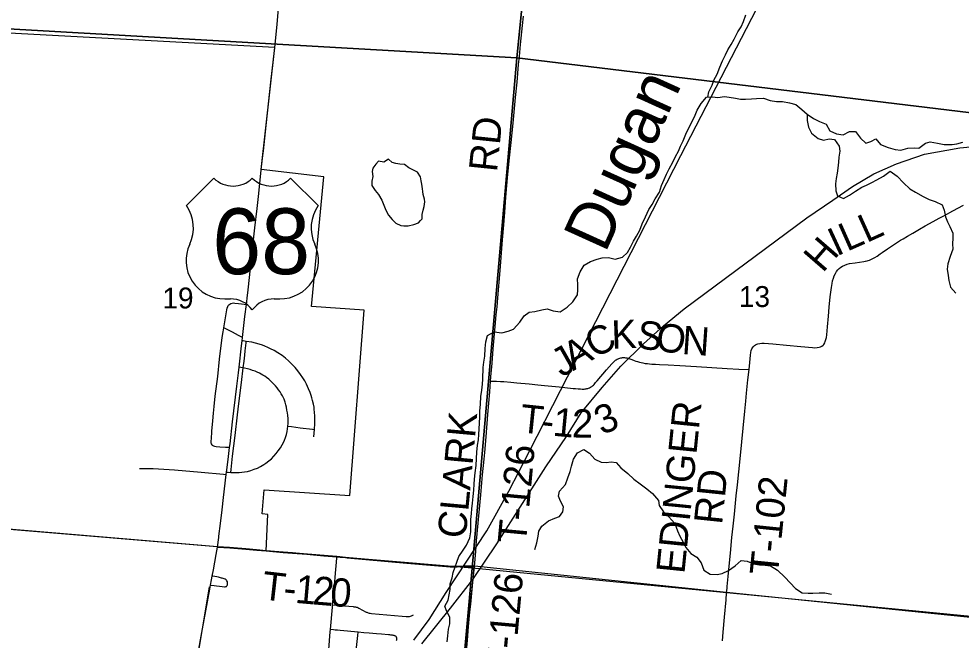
# Model space of a CAD drawing. Extents: x 0 to 1101, y 0 to 440.
# Drawn here: x 231.7 to 288.3, y 27.2 to 64.6 of the extents above; entities that cross this region are included whole.
import ezdxf

# ---------------------------------------------------------------- set-up
doc = ezdxf.new("R2010")
doc.units = 0
for name, color, linetype in [('Default', 7, 'Continuous'), ('GM_X_City_Street', 7, 'Continuous'), ('GM_X_Corporation', 7, 'Continuous'), ('GM_X_County_Road', 7, 'Continuous'), ('GM_X_Minor_Lake', 7, 'Continuous'), ('GM_X_Minor_River', 7, 'Continuous'), ('GM_X_Minor_River_Text', 7, 'Continuous'), ('GM_X_Rail_Line', 7, 'Continuous'), ('GM_X_Section', 7, 'Continuous'), ('GM_X_Section_Text', 7, 'Continuous'), ('GM_X_Township', 7, 'Continuous'), ('GM_X_Township_Road', 7, 'Continuous'), ('GM_X_Township_Road_Text', 7, 'Continuous'), ('GM_X_US_Location', 7, 'Continuous'), ('GM_X_US_Route', 7, 'Continuous'), ('GM_X_US_Shield', 7, 'Continuous')]:
    doc.layers.add(name, color=color, linetype=linetype)

msp = doc.modelspace()

# ---------------------------------------------------------------- linework, layer by layer
at = {"layer": 'Default'}
for points in [[(226.31, 17.107), (257.603, 17.107), (258.911, 31.521), (227.72, 34.127)], [(257.603, 17.107), (288.319, 17.107), (289.517, 28.563), (258.911, 31.521)]]:
    msp.add_lwpolyline(points, close=True, dxfattribs=at)
at = {"layer": 'GM_X_City_Street'}
for points in [[(244.327, 38.777), (244.081, 38.787), (243.751, 38.806), (243.525, 38.824), (243.432, 38.84), (243.38, 38.857), (243.341, 38.879), (243.31, 38.902), (243.277, 38.944), (243.247, 39.003), (243.228, 39.071), (243.224, 39.15), (243.226, 39.214), (243.231, 39.286), (243.27, 39.771), (243.324, 40.38), (243.365, 40.84), (243.403, 41.249), (243.47, 41.861), (243.618, 43.045), (243.731, 44.103), (243.887, 45.399), (243.939, 45.731), (243.984, 45.978), (244.157, 47.056), (244.181, 47.165), (244.214, 47.253), (244.25, 47.318), (244.284, 47.362), (244.342, 47.409), (244.408, 47.442), (244.48, 47.463), (244.554, 47.472), (244.647, 47.471), (244.87, 47.445), (245.054, 47.418), (245.336, 47.377)], [(245.101, 45.393), (244.874, 45.514), (244.501, 45.714), (244.067, 45.936), (243.984, 45.978)], [(244.401, 37.281), (244.421, 37.465), (244.509, 38.262), (244.663, 39.503), (244.808, 40.744), (244.888, 41.43), (245.04, 42.69), (245.147, 43.571), (245.195, 43.968), (245.235, 44.339), (245.265, 44.598), (245.319, 45.085), (245.328, 45.164)], [(249.402, 39.431), (249.432, 39.867), (249.449, 40.231), (249.447, 40.672), (249.437, 40.906), (249.423, 41.075), (249.404, 41.218), (249.373, 41.384), (249.323, 41.603), (249.275, 41.774), (249.232, 41.919), (249.174, 42.087), (249.083, 42.313), (248.957, 42.585), (248.853, 42.785), (248.737, 42.978), (248.599, 43.18), (248.441, 43.389), (248.273, 43.59), (248.094, 43.782), (247.88, 43.992), (247.695, 44.151), (247.486, 44.31), (247.237, 44.477), (247.011, 44.611), (246.794, 44.723), (246.624, 44.8), (246.456, 44.871), (246.305, 44.933), (246.115, 44.992), (245.88, 45.058), (245.661, 45.107), (245.328, 45.164), (245.149, 45.191), (245.078, 45.202)], [(244.144, 37.297), (244.24, 37.291), (244.401, 37.281), (244.73, 37.272), (244.902, 37.278), (245.069, 37.291), (245.221, 37.311), (245.405, 37.349), (245.602, 37.4), (245.811, 37.472), (246.001, 37.546), (246.181, 37.64), (246.389, 37.76), (246.512, 37.841), (246.687, 37.977), (246.841, 38.11), (246.991, 38.255), (247.132, 38.419), (247.256, 38.579), (247.38, 38.763), (247.484, 38.938), (247.561, 39.086), (247.629, 39.232), (247.687, 39.386), (247.744, 39.565), (247.787, 39.752), (247.815, 39.903), (247.834, 40.069), (247.845, 40.219), (247.844, 40.376), (247.842, 40.53), (247.828, 40.709), (247.809, 40.873), (247.78, 41.037), (247.747, 41.217), (247.714, 41.341), (247.673, 41.501), (247.605, 41.694), (247.514, 41.883), (247.435, 42.011), (247.361, 42.126), (247.272, 42.26), (247.189, 42.368), (247.095, 42.485), (247.004, 42.581), (246.908, 42.681), (246.798, 42.787), (246.684, 42.892), (246.556, 42.988), (246.448, 43.064), (246.326, 43.141), (246.224, 43.199), (246.122, 43.256), (245.987, 43.319), (245.861, 43.365), (245.709, 43.419), (245.565, 43.467), (245.401, 43.514), (245.223, 43.557), (245.147, 43.571), (245.006, 43.596), (244.897, 43.616)], [(247.834, 40.069), (248.049, 40.039), (248.581, 39.971), (249.316, 39.881), (249.432, 39.867)], [(238.91, 37.517), (239.731, 37.525), (241.016, 37.449), (242.623, 37.306), (243.96, 37.179), (244.128, 37.163)], [(243.601, 32.8), (244.337, 32.747), (245.306, 32.665), (245.958, 32.61), (246.537, 32.561)], [(249.839, 21.714), (249.859, 21.863), (249.879, 22.084), (249.896, 22.375), (249.906, 22.577), (249.919, 22.743), (249.931, 22.872), (249.945, 23.02), (249.956, 23.112), (249.993, 23.386), (250.018, 23.588), (250.028, 23.681), (250.059, 24.071), (250.116, 24.701), (250.212, 25.707), (250.3, 26.63), (250.385, 27.708), (250.396, 27.845), (250.512, 29.174), (250.526, 29.324), (250.633, 30.434), (250.673, 30.992), (250.772, 32.125), (250.779, 32.206)], [(243.18, 30.498), (243.393, 30.478), (243.548, 30.462), (243.713, 30.441), (243.886, 30.421), (244.03, 30.409), (244.068, 30.409), (244.104, 30.417), (244.137, 30.434), (244.162, 30.46), (244.18, 30.493), (244.195, 30.547), (244.204, 30.64), (244.203, 30.677), (244.193, 30.713), (244.168, 30.763), (244.146, 30.793), (244.118, 30.818), (244.061, 30.857), (244.005, 30.883), (243.936, 30.912), (243.891, 30.925), (243.85, 30.936), (243.773, 30.954), (243.664, 30.979), (243.557, 31), (243.318, 31.045), (243.283, 31.053)], [(250.526, 29.324), (250.978, 29.283), (251.755, 29.214), (251.799, 29.209), (251.848, 29.205), (251.899, 29.198), (251.947, 29.187), (251.99, 29.174), (252.038, 29.154), (252.097, 29.127), (252.543, 28.891), (252.583, 28.873), (252.626, 28.856), (252.667, 28.842), (252.712, 28.829), (252.781, 28.814), (252.855, 28.803), (254.713, 28.64), (254.948, 28.62), (255.009, 28.616), (255.044, 28.618), (255.079, 28.62), (255.119, 28.626), (255.151, 28.631), (255.205, 28.644), (255.264, 28.665), (255.31, 28.684), (255.395, 28.729)], [(254.373, 27.185), (254.382, 27.223), (254.386, 27.255), (254.386, 27.287), (254.383, 27.309), (254.378, 27.332), (254.37, 27.361), (254.357, 27.388), (254.341, 27.413), (254.314, 27.437), (254.283, 27.456), (254.251, 27.468), (254.216, 27.478), (254.166, 27.489), (254.129, 27.496), (254.098, 27.5), (254.067, 27.504), (254.025, 27.508), (253.966, 27.513), (253.883, 27.519), (253.466, 27.554), (253.169, 27.58), (252.723, 27.619), (252.408, 27.647), (252.053, 27.679), (250.978, 27.775), (250.811, 27.792), (250.684, 27.807), (250.567, 27.821), (250.396, 27.845)], [(251.847, 25.555), (251.861, 25.714), (251.908, 26.213), (252.03, 27.471), (252.053, 27.679)]]:
    msp.add_lwpolyline(points, dxfattribs=at)
at = {"layer": 'GM_X_Corporation'}
msp.add_lwpolyline([(258.459, 25.485), (258.617, 27.208), (258.686, 28.043), (258.766, 28.914), (258.814, 29.376), (258.95, 30.693), (259.043, 31.649), (258.368, 31.639), (257.995, 31.627), (257.846, 31.625), (257.716, 31.627), (257.603, 31.631), (257.568, 31.633), (257.122, 31.659), (256.639, 31.701), (254.969, 31.85), (251.291, 32.179), (250.958, 32.205), (250.766, 32.222), (246.524, 32.577), (246.621, 34.764), (246.286, 34.793), (246.417, 36.242), (251.563, 35.895), (252.43, 47.043), (249.247, 47.26), (249.988, 55.051), (246.224, 55.498), (247.044, 62.833), (231.075, 63.697)], dxfattribs=at)
at = {"layer": 'GM_X_County_Road'}
msp.add_lwpolyline([(301.959, 27.214), (274.207, 30.056), (259.049, 31.649), (258.374, 31.639), (258.001, 31.627), (257.852, 31.625), (257.722, 31.627), (257.61, 31.631), (257.574, 31.633), (257.128, 31.659), (256.646, 31.701), (254.975, 31.85), (251.297, 32.179), (250.964, 32.205), (250.772, 32.222), (249.979, 32.295), (248.957, 32.378), (248.101, 32.443), (247.544, 32.492), (246.53, 32.577), (245.951, 32.626), (245.299, 32.681), (244.33, 32.763), (243.594, 32.816), (227.695, 34.163)], dxfattribs=at)
at = {"layer": 'GM_X_Minor_Lake'}
for points in [[(255.811, 52.429), (255.91, 52.53), (255.914, 52.792), (255.974, 53.053), (256.034, 53.28), (256.072, 53.553), (256.041, 53.725), (255.976, 53.988), (255.945, 54.17), (255.936, 54.342), (255.894, 54.627), (255.851, 54.81), (255.809, 55.061), (255.631, 55.337), (255.348, 55.478), (255.099, 55.606), (254.84, 55.804), (254.556, 55.819), (254.328, 55.856), (254.102, 55.916), (253.888, 56.113), (253.601, 55.946), (253.283, 56.007), (253.12, 55.816), (252.935, 55.579)], [(252.935, 55.579), (252.909, 55.385), (252.939, 55.077), (252.878, 54.805), (252.886, 54.531), (253.087, 54.244), (253.288, 53.99), (253.488, 53.657), (253.609, 53.348), (253.719, 53.061), (253.886, 52.763), (254.098, 52.498), (254.334, 52.278), (254.617, 52.137), (254.799, 52.112), (255.072, 52.12), (255.404, 52.184), (255.679, 52.294), (255.811, 52.429)]]:
    msp.add_lwpolyline(points, dxfattribs=at)
at = {"layer": 'GM_X_Minor_River'}
for points in [[(273.083, 59.849), (273.149, 60.17), (273.337, 60.566), (273.444, 60.872), (273.642, 61.234), (273.808, 61.654), (273.961, 62.039), (274.137, 62.39), (274.278, 62.696), (274.477, 63.024), (274.663, 63.329), (274.886, 63.77), (275.095, 64.075), (275.225, 64.404), (275.368, 64.801)], [(257.585, 30.237), (257.59, 30.581), (257.709, 30.956), (257.771, 31.262), (257.889, 31.603), (257.985, 31.898), (258.115, 32.226), (258.371, 32.61), (258.569, 32.915), (258.769, 33.346), (258.831, 33.721), (258.841, 34.45), (258.869, 34.814), (258.885, 35.099), (258.924, 35.429), (258.975, 35.827), (259.015, 36.226), (259.042, 36.579), (259.058, 36.886), (259.086, 37.262), (259.15, 37.705), (259.167, 38.115), (259.195, 38.502), (259.235, 38.923), (259.285, 39.242), (259.313, 39.561), (259.34, 39.902), (259.357, 40.255), (259.373, 40.62), (259.378, 40.973), (259.419, 41.394), (259.436, 41.85), (259.499, 42.225), (259.527, 42.6), (259.565, 42.885), (259.575, 43.591), (259.614, 43.91), (259.676, 44.285), (259.705, 44.74), (259.745, 45.127), (259.83, 45.525), (260.232, 45.736), (260.698, 45.684), (261.087, 45.77), (261.408, 45.902), (261.789, 46.319), (262.034, 46.703), (262.333, 46.916), (262.676, 46.956), (263.099, 47.065), (263.418, 47.129), (263.793, 47.01), (264.202, 46.947), (264.627, 47.215), (264.973, 47.541), (265.241, 47.959), (265.268, 48.266), (265.273, 48.562), (265.255, 48.916), (265.409, 49.347), (265.643, 49.754), (266.033, 49.965), (266.434, 50.108), (266.731, 50.183), (267.118, 50.212), (267.516, 50.104), (267.95, 50.224), (268.25, 50.516), (268.426, 50.821), (268.624, 51.195), (268.788, 51.5), (268.998, 51.85), (269.129, 52.225), (269.34, 52.655), (269.54, 53.085), (269.738, 53.39), (269.925, 53.73), (270.17, 54.137), (270.301, 54.545), (270.465, 54.896), (270.607, 55.213), (270.759, 55.53), (270.97, 55.938), (271.146, 56.289), (271.31, 56.594), (271.439, 56.9), (271.592, 57.228), (271.757, 57.614), (271.91, 57.93), (272.097, 58.315), (272.32, 58.768), (272.45, 59.063), (272.683, 59.47), (272.996, 59.842), (273.361, 59.871), (273.679, 59.832), (274.09, 59.884), (274.375, 59.857), (274.749, 59.784), (275.056, 59.722), (275.341, 59.73)], [(275.341, 59.73), (275.706, 59.748), (276.013, 59.766), (276.424, 59.795), (276.832, 59.641), (277.218, 59.579), (277.571, 59.586), (278.003, 59.5), (278.377, 59.415), (278.726, 59.114), (279.064, 58.824), (279.436, 58.557), (279.798, 58.393), (280.194, 58.228), (280.428, 57.826), (280.824, 57.65), (281.221, 57.576), (281.6, 57.776), (281.965, 57.782), (282.255, 57.391), (282.581, 57.079), (282.89, 57.177), (283.177, 57.344), (283.469, 57.009), (283.921, 56.821), (284.341, 56.701), (284.682, 56.662), (285.105, 56.782), (285.493, 56.8), (285.777, 56.784), (286.169, 57.087), (286.455, 57.162), (286.898, 57.088), (287.295, 57.003), (287.774, 57.008), (288.059, 57.038), (288.425, 57.135)], [(279.053, 58.834), (279.058, 58.449), (279.144, 58.049), (279.309, 57.682), (279.726, 57.357), (280.033, 57.273), (280.387, 57.336), (280.694, 57.309), (280.973, 56.895), (281.025, 56.598), (280.952, 56.246), (280.936, 55.95), (280.897, 55.574), (280.858, 55.279), (280.797, 54.96), (280.758, 54.63), (280.775, 54.209), (280.884, 53.911), (281.235, 53.758), (281.603, 53.958), (281.971, 54.204), (282.338, 54.438), (282.625, 54.548), (282.946, 54.715), (283.245, 54.882), (283.646, 55.093), (284.049, 55.395), (284.466, 55.104), (284.848, 54.689), (285.23, 54.342), (285.569, 54.143), (286.032, 53.875), (286.394, 53.699), (286.757, 53.569), (287.164, 53.381), (287.296, 53.06), (287.37, 52.66), (287.491, 52.362), (287.624, 52.064), (287.812, 51.674), (287.819, 51.377), (287.802, 51.024), (287.809, 50.705), (287.644, 50.263), (287.512, 49.832), (287.473, 49.513), (287.525, 49.125), (287.566, 48.817), (287.674, 48.428), (287.999, 48.059)], [(262.677, 32.654), (262.808, 33.051), (262.882, 33.449), (262.932, 33.756), (263.107, 34.05), (263.498, 34.364), (263.877, 34.53), (264.163, 34.628), (264.372, 34.922), (264.399, 35.206), (264.221, 35.551), (264.112, 35.86), (264.173, 36.155), (264.532, 36.561), (264.663, 36.958), (264.816, 37.332), (264.889, 37.661), (265.009, 38.081), (265.242, 38.454), (265.632, 38.654), (265.96, 38.444), (266.285, 38.087), (266.67, 37.899), (266.977, 37.872), (267.273, 37.914), (267.569, 37.876), (267.861, 37.564), (268.277, 37.228), (268.637, 36.881), (269.009, 36.591), (269.414, 36.301), (269.763, 36.011), (270.111, 35.596), (270.163, 35.288), (270.42, 34.919), (270.746, 34.607), (271.093, 34.204), (271.269, 33.768), (271.401, 33.459), (271.601, 33.091), (271.756, 32.77), (272.058, 32.413), (272.431, 32.191), (272.677, 31.846), (272.841, 31.399), (273.225, 31.166), (273.635, 31.138), (273.955, 31.213), (274.333, 31.39), (274.724, 31.67), (275.094, 31.995), (275.457, 31.956), (275.82, 31.792), (276.183, 31.73), (276.536, 31.702), (276.854, 31.664), (277.272, 31.407), (277.71, 30.98), (278.024, 30.645), (278.35, 30.31), (278.756, 30.054), (279.12, 30.015), (279.405, 30.033), (279.77, 30.04), (280.123, 30.046), (280.52, 29.973)], [(257.418, 27.094), (257.455, 27.458), (257.492, 27.855), (257.575, 28.185), (257.567, 28.583), (257.377, 28.96), (257.277, 29.245), (257.473, 29.596), (257.585, 30.237)]]:
    msp.add_lwpolyline(points, dxfattribs=at)
at = {"layer": 'GM_X_Rail_Line'}
for points in [[(255.409, 27.207), (256.335, 28.435), (257.348, 30.06), (259.79, 33.772), (261.122, 36.152), (262.358, 38.564), (264.229, 42.213), (271.458, 56.334), (279.687, 72.261), (282.678, 78.347), (284.19, 81.266), (285.604, 83.513), (287.178, 85.826), (288.594, 87.771), (290.087, 89.842), (296.767, 97.839), (304.262, 106.782), (318.318, 123.252), (336.126, 144.564), (338.926, 147.955), (340.183, 149.461), (341.32, 151.069), (352.19, 166.043), (354.798, 169.6)], [(255.89, 26.969), (257.606, 29.119), (258.955, 30.849), (260.406, 32.988), (263.339, 37.619), (264.585, 39.447), (265.47, 40.858), (266.729, 42.394), (267.854, 43.668), (269.207, 45.013), (270.427, 46.102), (271.669, 47.119), (279.027, 52.601), (280.604, 53.658), (281.791, 54.469), (283.06, 55.241), (284.432, 55.836), (286.111, 56.414), (288.227, 56.809), (292.25, 57.185)], [(240.745, 17.107), (242.317, 25.591), (243.129, 30.407)]]:
    msp.add_lwpolyline(points, dxfattribs=at)
at = {"layer": 'GM_X_Section'}
for points in [[(233.896, 94.609), (264.55, 91.562), (261.598, 62.219), (231.008, 63.962)], [(295.742, 88.358), (292.555, 58.472), (261.598, 62.219), (264.55, 91.562)], [(231.008, 63.962), (261.598, 62.219), (258.911, 31.521), (227.72, 34.127)], [(292.555, 58.472), (289.517, 28.563), (258.911, 31.521), (261.598, 62.219)]]:
    msp.add_lwpolyline(points, close=True, dxfattribs=at)
at = {"layer": 'GM_X_Township'}
msp.add_lwpolyline([(301.959, 27.214), (274.207, 30.056), (259.049, 31.649), (258.374, 31.639), (258.001, 31.627), (257.852, 31.625), (257.722, 31.627), (257.61, 31.631), (257.574, 31.633), (257.128, 31.659), (256.646, 31.701), (254.975, 31.85), (251.297, 32.179), (250.964, 32.205), (250.772, 32.222), (249.979, 32.295), (248.957, 32.378), (248.101, 32.443), (247.544, 32.492), (246.53, 32.577), (245.951, 32.626), (245.299, 32.681), (244.33, 32.763), (243.594, 32.816), (227.695, 34.163)], dxfattribs=at)
at = {"layer": 'GM_X_Township_Road'}
for points in [[(261.754, 62.288), (261.822, 63.011), (261.938, 64.155), (261.995, 64.717)], [(260.018, 42.773), (260.038, 43.023), (260.111, 43.859), (260.18, 44.714), (260.297, 46.05), (260.364, 46.768), (260.408, 47.251), (260.453, 47.79), (260.59, 49.424), (260.741, 51.261), (260.814, 52.168), (260.875, 52.937), (260.946, 53.831), (261.04, 55.005), (261.166, 56.201), (261.261, 57.13), (261.369, 58.28), (261.526, 59.838), (261.61, 60.747), (261.708, 61.805), (261.754, 62.288)], [(275.565, 43.473), (275.604, 43.894), (275.641, 44.342), (275.662, 44.492), (275.695, 44.622), (275.733, 44.711), (275.772, 44.779), (275.832, 44.855), (275.889, 44.908), (275.952, 44.955), (276.039, 44.998), (276.094, 45.018), (276.208, 45.042), (276.322, 45.051), (276.475, 45.048), (276.996, 45.008), (277.813, 44.937), (278.685, 44.85), (279.37, 44.789), (279.518, 44.781), (279.663, 44.787), (279.787, 44.813), (279.852, 44.839), (279.931, 44.879), (280.013, 44.946), (280.049, 44.982), (280.118, 45.086), (280.148, 45.15), (280.187, 45.271), (280.213, 45.396), (280.236, 45.561), (280.284, 46.044), (280.339, 46.675), (280.385, 47.214), (280.447, 47.845), (280.512, 48.401), (280.55, 48.642), (280.587, 48.808), (280.635, 48.971), (280.689, 49.113), (280.756, 49.249), (280.825, 49.362), (280.907, 49.468), (280.986, 49.549), (281.075, 49.622), (281.173, 49.682), (281.311, 49.745), (281.468, 49.807), (281.598, 49.839), (281.949, 49.894), (282.463, 49.967), (282.534, 49.978), (282.567, 49.982), (282.634, 49.999), (282.668, 50.006), (282.732, 50.029), (282.797, 50.052), (282.965, 50.119), (283.129, 50.203), (283.27, 50.289), (283.45, 50.419), (283.569, 50.507), (283.885, 50.738), (284.118, 50.895), (284.48, 51.125), (284.672, 51.241), (284.831, 51.337), (285.086, 51.492), (285.406, 51.681), (285.809, 51.915), (286.152, 52.103), (286.64, 52.372), (286.998, 52.567), (287.309, 52.735), (287.816, 53.011), (288.455, 53.356)], [(260.018, 42.773), (260.101, 42.776), (260.199, 42.776), (260.372, 42.772), (260.617, 42.758), (260.82, 42.746), (261.241, 42.709), (261.605, 42.679), (262.336, 42.608), (262.855, 42.557), (263.263, 42.52), (264.154, 42.432), (264.987, 42.339), (265.134, 42.325), (265.286, 42.313), (265.418, 42.303), (265.524, 42.297), (265.588, 42.297), (265.651, 42.298), (265.707, 42.303), (265.759, 42.31), (265.816, 42.323), (265.867, 42.336), (265.918, 42.353), (265.966, 42.374), (266.021, 42.402), (266.061, 42.425), (266.108, 42.457), (266.149, 42.488), (266.201, 42.537), (266.24, 42.576), (266.338, 42.689), (266.436, 42.799), (266.988, 43.455), (267.311, 43.818), (267.383, 43.895), (267.443, 43.953), (267.49, 43.994), (267.532, 44.026), (267.58, 44.06), (267.628, 44.09), (267.686, 44.118), (267.736, 44.14), (267.796, 44.16), (267.849, 44.173), (267.904, 44.182), (267.959, 44.188), (268.01, 44.19), (268.074, 44.189), (268.132, 44.184), (268.169, 44.18), (268.205, 44.172), (268.264, 44.158), (268.391, 44.114), (268.512, 44.069), (268.649, 44.018), (268.757, 43.98), (268.861, 43.947), (268.969, 43.916), (269.08, 43.889), (269.185, 43.867), (269.322, 43.844), (269.459, 43.825), (269.569, 43.813), (269.718, 43.8), (269.936, 43.786), (270.182, 43.773), (270.69, 43.747), (271.393, 43.71), (272.397, 43.647), (274.24, 43.533), (274.946, 43.496), (275.565, 43.473)], [(274.246, 30.417), (274.302, 31.03), (274.364, 31.641), (274.443, 32.42), (274.533, 33.366), (274.606, 34.051), (274.684, 34.774), (274.792, 35.868), (274.858, 36.535), (275.022, 38.11), (275.31, 40.965), (275.371, 41.577), (275.414, 42.041), (275.497, 42.856), (275.565, 43.473)], [(259.056, 31.632), (259.127, 32.525), (259.179, 33.174), (259.429, 35.931), (259.538, 37.138), (259.63, 38.082), (259.671, 38.49), (259.746, 39.418), (259.857, 40.777), (259.967, 42.131), (260.018, 42.773)], [(246.537, 32.561), (247.551, 32.476), (248.108, 32.427), (248.964, 32.362), (249.986, 32.279), (250.779, 32.206)], [(250.779, 32.206), (250.971, 32.189), (251.304, 32.163), (251.394, 32.155)], [(251.394, 32.155), (254.982, 31.834), (256.652, 31.685), (257.135, 31.643), (257.581, 31.617), (257.616, 31.615), (257.729, 31.611), (257.859, 31.608), (258.008, 31.611), (258.381, 31.622), (259.056, 31.632)], [(258.827, 29.36), (258.963, 30.677), (259.056, 31.632)], [(273.958, 27.161), (274, 27.672), (274.082, 28.581), (274.179, 29.619), (274.214, 30.039)], [(274.214, 30.039), (274.237, 30.325), (274.246, 30.417)], [(258.469, 25.439), (258.472, 25.469), (258.63, 27.191), (258.699, 28.027), (258.779, 28.898), (258.827, 29.36)]]:
    msp.add_lwpolyline(points, dxfattribs=at)
at = {"layer": 'GM_X_US_Route'}
for points in [[(247.057, 62.816), (247.183, 64.235), (247.323, 65.926)], [(246.237, 55.482), (246.312, 56.176), (246.361, 56.621), (246.53, 58.14), (246.837, 60.939), (247.057, 62.816)], [(245.405, 47.939), (245.424, 48.087), (245.544, 49.179), (245.655, 50.217), (245.854, 51.995), (245.981, 53.162), (246.078, 54.051), (246.237, 55.482)], [(243.687, 33.453), (243.782, 34.207), (243.881, 35.04), (243.972, 35.779), (244.128, 37.163), (244.144, 37.297), (244.175, 37.576), (244.261, 38.241), (244.327, 38.777), (244.355, 38.999), (244.51, 40.332), (244.762, 42.479), (244.858, 43.274), (244.897, 43.616), (245.043, 44.904), (245.078, 45.202), (245.101, 45.393), (245.166, 45.94), (245.247, 46.663), (245.336, 47.377), (245.405, 47.939)], [(242.404, 26.219), (242.705, 27.872), (242.898, 28.955), (243.135, 30.257), (243.18, 30.498), (243.243, 30.836), (243.283, 31.053), (243.352, 31.427), (243.525, 32.359), (243.601, 32.8), (243.675, 33.362), (243.687, 33.453)]]:
    msp.add_lwpolyline(points, dxfattribs=at)
at = {"layer": 'GM_X_US_Shield'}
for p, q in [((243.386, 54.974), (241.738, 53.326)), ((249.648, 53.326), (248, 54.974)), ((244.045, 47.723), (244.375, 47.723)), ((247.012, 47.723), (247.341, 47.723))]:
    msp.add_line(p, q, dxfattribs=at)
for centre, radius, start, end in [((244.54, 56.151), 1.648, 225.573, 314.427), ((246.847, 56.151), 1.648, 225.573, 314.427), ((239.848, 52.003), 2.307, 334.5471, 35.0009), ((251.538, 52.003), 2.307, 144.9991, 205.4529), ((244.02, 50.03), 2.307, 154.8319, 270.6383), ((247.367, 50.03), 2.307, 269.3617, 25.1681), ((244.375, 46.075), 1.648, 36.8699, 90), ((247.012, 46.075), 1.648, 90, 143.1301)]:
    msp.add_arc(centre, radius, start, end, dxfattribs=at)

# ---------------------------------------------------------------- texts
at = {"layer": 'GM_X_Minor_River_Text'}
msp.add_text('Dugan', height=2.8403, rotation=65.6144, dxfattribs=at).set_placement((266.908, 50.418))
at = {"layer": 'GM_X_Section_Text'}
for s, p in [('19', (240.293, 47.145)), ('13', (274.956, 47.232))]:
    msp.add_text(s, height=1.2557, rotation=0, dxfattribs=at).set_placement(p)
at = {"layer": 'GM_X_Township_Road_Text'}
for s, height, rotation, p in [('RD', 1.7045, 84.0934, (260.402, 55.312)), ('L', 1.705, 24.2747, (282.627, 51.072)), ('L', 1.705, 23.9442, (281.452, 50.55)), ('I', 1.705, 24.8613, (280.824, 50.259)), ('H', 1.705, 49.1095, (279.993, 49.239)), ('K', 1.705, 1.9419, (267.311, 44.721)), ('C', 1.705, 28.4662, (266.28, 44.107)), ('S', 1.705, 351.9532, (268.732, 44.776)), ('O', 1.705, 352.6547, (269.893, 44.612)), ('N', 1.705, 356.0102, (271.489, 44.409)), ('J', 1.705, 29.5814, (264.287, 42.976)), ('A', 1.705, 29.5939, (264.983, 43.371)), ('T', 1.705, 354.1312, (261.736, 39.7)), ('3', 1.705, 22.925, (266.709, 39.514)), ('EDINGER', 1.7045, 84.2589, (271.672, 31.152)), ('CLARK', 1.7045, 84.7322, (258.525, 33.277)), ('1', 1.705, 354.5505, (263.714, 39.498)), ('2', 1.705, 358.7944, (264.897, 39.39)), ('-', 1.705, 354.2055, (263.007, 39.57)), ('T-126', 1.7045, 84.6813, (262.14, 32.953)), ('RD', 1.7045, 84.0953, (273.938, 34.113)), ('T-102', 1.7045, 84.1839, (277.287, 31.043)), ('T', 1.705, 353.5453, (246.216, 29.659)), ('T-126', 1.7045, 84.7298, (261.442, 25.253)), ('1', 1.705, 355.0419, (248.228, 29.446)), ('2', 1.705, 355.1956, (249.279, 29.355)), ('0', 1.705, 355.2292, (250.326, 29.267)), ('-', 1.705, 354.7554, (247.522, 29.511))]:
    msp.add_text(s, height=height, rotation=rotation, dxfattribs=at).set_placement(p)
at = {"layer": 'GM_X_US_Location'}
for s, p in [('0', (245.691, 51.152)), ('/', (245.692, 51.152))]:
    msp.add_text(s, height=0.00568, dxfattribs=at).set_placement(p)
msp.add_text('68', height=0.00568, rotation=0, dxfattribs=at).set_placement((244.518, 49.976))
at = {"layer": 'GM_X_US_Shield'}
msp.add_text('68', height=3.9551, dxfattribs=at).set_placement((243.287, 49.206))

doc.saveas('drawing.dxf')
